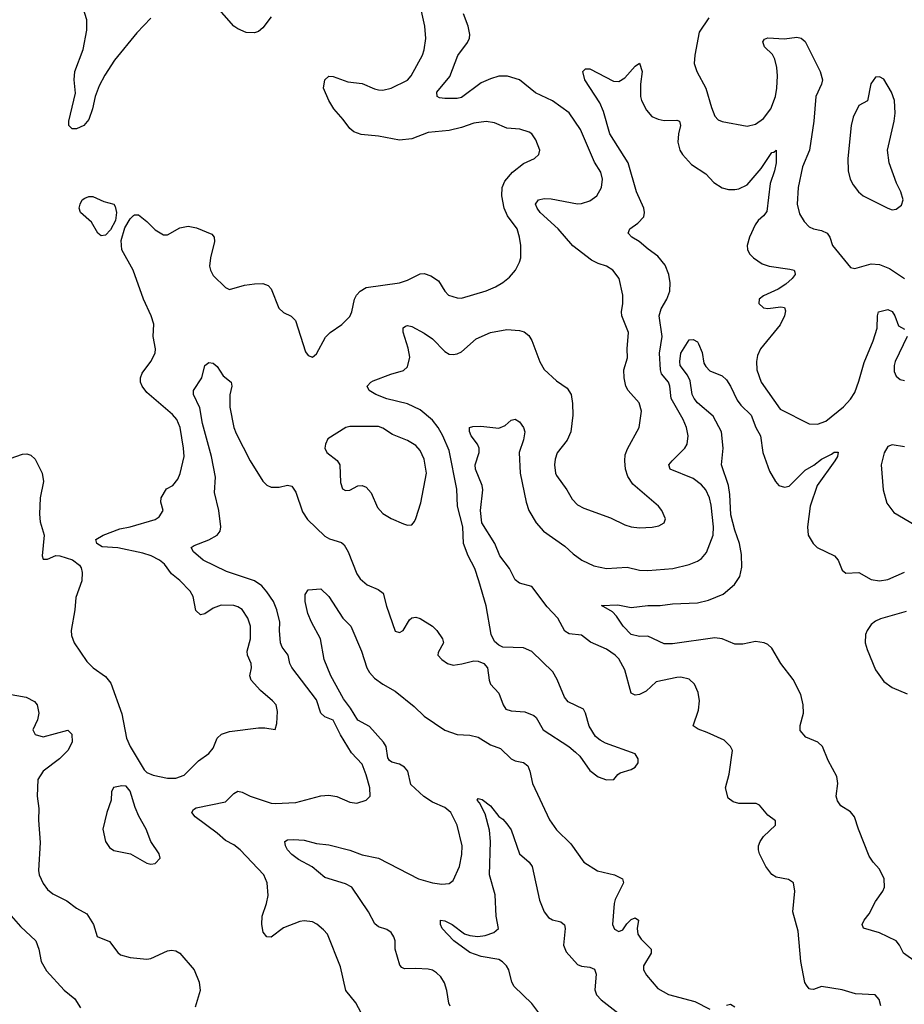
# Model space of a CAD drawing. Header units: inches. Extents: x 1682530 to 1839546, y 640742 to 791647.
# Tile 542 of 656: x 1783636 to 1787909, y 663744 to 668501. Entities that reach past the tile are written whole.
import ezdxf

# ---------------------------------------------------------------- set-up
doc = ezdxf.new("R2010")
doc.units = ezdxf.units.IN
doc.header["$MEASUREMENT"] = 0
doc.layers.add('B7686', color=7, linetype='Continuous')

msp = doc.modelspace()

# ---------------------------------------------------------------- linework, layer by layer
at = {"layer": 'B7686', "color": 5}
for points, elevation in [([(1783590, 666381.3), (1783650, 666401.5), (1783670, 666403.5), (1783690, 666396.2), (1783710, 666377.3), (1783744.8, 666310), (1783750.2, 666270), (1783735.2, 666190), (1783731.7, 666111.7), (1783735.1, 666075.1), (1783753.4, 666010), (1783744.7, 665910), (1783750, 665894), (1783770, 665894), (1783810, 665912), (1783830, 665911.3), (1783890.6, 665890.6), (1783924.9, 665864.9), (1783932.4, 665852.4), (1783937.6, 665830), (1783935.3, 665790), (1783907.3, 665710), (1783902.3, 665650), (1783885, 665550), (1783886.2, 665526.2), (1783898.7, 665490), (1783960.4, 665400.4), (1783990.4, 665370), (1784050, 665327.2), (1784075.9, 665295.9), (1784130, 665146.8), (1784151.7, 665030), (1784170.3, 664990), (1784236.9, 664876.9), (1784250, 664864.4), (1784281, 664850), (1784350, 664836.5), (1784390, 664836.9), (1784430, 664850.2), (1784499.6, 664920.4), (1784550, 664954.9), (1784570, 664981.6), (1784590.6, 665029.4), (1784610.7, 665049.3), (1784650, 665061.5), (1784790, 665079.7), (1784819.9, 665079.9), (1784870, 665071.3), (1784878.8, 665101.2), (1784882, 665158), (1784874.2, 665190), (1784858, 665210), (1784799.9, 665259.9), (1784753.8, 665310), (1784748.2, 665330), (1784755.5, 665370), (1784754, 665390), (1784736, 665430), (1784735, 665450), (1784751.4, 665510), (1784751.6, 665570), (1784738.7, 665610), (1784710.5, 665650.5), (1784690, 665664.2), (1784670, 665670.7), (1784610, 665672.3), (1784570, 665658.4), (1784530, 665629.7), (1784510, 665626.2), (1784486.6, 665646.6), (1784473.8, 665713.8), (1784459.9, 665739.9), (1784410, 665791.1), (1784370, 665823.5), (1784334.7, 665870), (1784311.3, 665890), (1784271.6, 665910), (1784230, 665923), (1784110, 665949), (1784034.5, 665954.5), (1784009.2, 665970), (1784004, 665990), (1784039, 666010), (1784119.8, 666040.2), (1784170, 666050.3), (1784290, 666086.5), (1784310, 666099.5), (1784329.6, 666130), (1784317, 666170), (1784319.5, 666190), (1784345.6, 666234.4), (1784375.1, 666250), (1784399.7, 666280.3), (1784411, 666309), (1784429.9, 666390), (1784427.7, 666430), (1784410.4, 666530), (1784394.9, 666570), (1784373.7, 666593.8), (1784250, 666700.2), (1784227.3, 666730), (1784220.2, 666750), (1784219.8, 666770), (1784227.1, 666792.9), (1784269.7, 666850), (1784289.7, 666890), (1784291.6, 666910), (1784280.9, 666970), (1784283.5, 667030), (1784271, 667070), (1784233.7, 667150), (1784184.7, 667290), (1784129.2, 667389.2), (1784126.5, 667433.5), (1784144.3, 667495.7), (1784170, 667538.4), (1784185.4, 667554.6), (1784190, 667558.7), (1784210, 667557.6), (1784250, 667526.4), (1784290, 667484.9), (1784330, 667461.3), (1784350, 667461.3), (1784410, 667496), (1784450, 667503.1), (1784490, 667496), (1784564.2, 667464.2), (1784575.8, 667450), (1784577.4, 667430), (1784558.3, 667350), (1784553.4, 667310), (1784557, 667290), (1784570, 667265.5), (1784630, 667206.8), (1784650, 667197.3), (1784721.4, 667218.6), (1784770, 667225), (1784810, 667226.7), (1784836.3, 667216.3), (1784850, 667200.5), (1784887.2, 667107.2), (1784910, 667086), (1784947.8, 667067.8), (1784967.6, 667047.6), (1785016.8, 666896.8), (1785030, 666878), (1785050, 666871), (1785070, 666886), (1785112.7, 666967.3), (1785136, 666990), (1785192.5, 667027.5), (1785230, 667067.7), (1785239.7, 667090), (1785253.1, 667150), (1785262.7, 667170), (1785281, 667190), (1785310, 667207.1), (1785470.5, 667229.5), (1785510, 667242.9), (1785570, 667272.3), (1785590, 667275.3), (1785622.6, 667262.6), (1785659.4, 667239.4), (1785689.3, 667189.3), (1785708.2, 667170), (1785750, 667156.9), (1785770, 667155.6), (1785888.9, 667191.1), (1785935.1, 667210), (1785970, 667230.4), (1786002.6, 667257.4), (1786031.8, 667290), (1786051.2, 667328.8), (1786056.9, 667350), (1786057.4, 667410), (1786051.1, 667450), (1786038.5, 667490), (1785992.5, 667552.5), (1785976.3, 667590), (1785965.2, 667650), (1785967.2, 667690), (1785979.8, 667720.2), (1786016, 667764), (1786070, 667805.5), (1786122.7, 667830), (1786143.7, 667850), (1786149.4, 667870), (1786130, 667921.2), (1786110, 667949.2), (1786097.2, 667957.2), (1786051.5, 667971.5), (1785990, 667976.2), (1785930, 668002.6), (1785890, 668009.8), (1785830, 668001.7), (1785770, 667979.9), (1785710, 667965.3), (1785610, 667955.4), (1785530, 667924.7), (1785470, 667918.3), (1785370, 667938.4), (1785286, 667946), (1785250, 667959.5), (1785230, 667975), (1785198.6, 668018.6), (1785152.8, 668070), (1785129.8, 668110), (1785104.2, 668170), (1785110, 668210.8), (1785130, 668228), (1785150, 668226.4), (1785220.8, 668200.8), (1785290, 668193.2), (1785350, 668166.2), (1785370, 668161.6), (1785390, 668160.6), (1785430, 668170.2), (1785510, 668208.9), (1785526.6, 668230), (1785581.4, 668330), (1785590, 668356), (1785597.8, 668410), (1785593.1, 668470), (1785562.9, 668610)], 580), ([(1784270, 668508.3), (1784201.8, 668438.2), (1784094.1, 668305.9), (1784047, 668233), (1784019.3, 668180.7), (1784000.3, 668130), (1783988.2, 668070), (1783970, 668019), (1783946, 667990), (1783910, 667973.2), (1783890, 667974), (1783881.5, 667981.5), (1783874, 667990), (1783873.2, 668010), (1783905.6, 668145.6), (1783899.3, 668210), (1783902.4, 668250), (1783942.5, 668357.5), (1783960.3, 668450), (1783959.6, 668499.6), (1783941.5, 668561.5)], 580), ([(1784850, 668515.1), (1784810, 668462.4), (1784790, 668444.4), (1784770, 668437.2), (1784730, 668439.2), (1784690, 668457.6), (1784669.8, 668470), (1784576.7, 668576.7)], 580), ([(1785298.5, 663678.5), (1785259.7, 663750), (1785211.5, 663810), (1785185.3, 663925.3), (1785122.4, 664082.4), (1785104.2, 664104.2), (1785071.3, 664131.3), (1785050, 664142), (1785010, 664147), (1784990, 664143.7), (1784910, 664113.6), (1784850, 664067.3), (1784829.8, 664069.8), (1784812.4, 664092.4), (1784805.1, 664130), (1784806.6, 664170), (1784828.7, 664230), (1784836.8, 664270), (1784831.9, 664330), (1784814.7, 664370), (1784701.5, 664490), (1784670, 664514.3), (1784630, 664534.8), (1784590, 664570.6), (1784483.5, 664650), (1784467.6, 664670), (1784475.1, 664684.9), (1784487.8, 664692.2), (1784630, 664721.2), (1784670, 664762.6), (1784690, 664773.1), (1784710, 664768.9), (1784750, 664748.9), (1784850, 664716.2), (1784870, 664714), (1784970, 664718.4), (1785090, 664750.3), (1785130, 664753.7), (1785167.3, 664747.3), (1785230, 664720.4), (1785264.8, 664715.2), (1785309, 664730), (1785329.3, 664750), (1785327, 664790), (1785310, 664853.2), (1785290, 664904.5), (1785239.3, 664959.3), (1785185.3, 665045.3), (1785150, 665116.4), (1785110, 665131.9), (1785090.9, 665150), (1785070, 665215.4), (1784950.6, 665370.6), (1784941.4, 665390), (1784932.7, 665430), (1784903.1, 665470), (1784895.8, 665490), (1784890.7, 665550), (1784892.5, 665590), (1784878.5, 665650), (1784861.9, 665690), (1784830, 665736.8), (1784804.9, 665764.9), (1784769.7, 665790), (1784634.9, 665834.9), (1784522.9, 665890), (1784475.1, 665930), (1784464.2, 665950), (1784478.8, 665961.2), (1784550, 665987.5), (1784589.7, 666010), (1784603.9, 666030), (1784607.6, 666050), (1784598, 666130), (1784576.6, 666216.6), (1784581.3, 666290), (1784562.8, 666390), (1784519.1, 666550), (1784506.3, 666626.3), (1784475.6, 666690), (1784475.1, 666710), (1784515.1, 666770), (1784529.6, 666830.4), (1784550, 666844), (1784570, 666841.6), (1784590, 666825.5), (1784619.6, 666779.6), (1784658, 666750), (1784660.3, 666730), (1784651.3, 666688.7), (1784651.3, 666628.7), (1784670.1, 666530), (1784681.2, 666501.2), (1784750, 666370.3), (1784810, 666271.8), (1784830, 666251.7), (1784850, 666242), (1784890, 666242), (1784930, 666251.6), (1784950, 666247), (1784970, 666218), (1785002.8, 666122.8), (1785026.5, 666086.5), (1785110, 666005.5), (1785133.3, 665993.3), (1785190, 665975.2), (1785203.5, 665963.5), (1785223.5, 665930), (1785264.3, 665824.3), (1785280, 665800), (1785314.9, 665770), (1785367.5, 665747.5), (1785392.6, 665730), (1785407.2, 665667.2), (1785450, 665546.8), (1785470, 665540.7), (1785488.7, 665550), (1785519.1, 665600.9), (1785530, 665610.5), (1785550, 665613.4), (1785570, 665607.3), (1785630, 665571), (1785650.4, 665550.4), (1785678.8, 665510), (1785682.8, 665490), (1785656.8, 665443.2), (1785656.3, 665430), (1785674.9, 665410), (1785702, 665390), (1785730, 665382.8), (1785771.9, 665388.1), (1785830, 665403.1), (1785850, 665402.4), (1785878.8, 665390), (1785896.3, 665370), (1785903.7, 665310), (1785910.3, 665290.3), (1785950, 665247.7), (1785971.2, 665191.2), (1785984.4, 665170), (1786010, 665162), (1786076.9, 665156.9), (1786119, 665139), (1786130.5, 665130), (1786165.5, 665070), (1786288.9, 664988.9), (1786321.7, 664961.7), (1786342, 664942), (1786390, 664874), (1786430, 664843), (1786470, 664827.7), (1786506, 664830), (1786525.2, 664854.8), (1786537.2, 664862.8), (1786590, 664878.8), (1786608.7, 664890), (1786624, 664910), (1786624, 664930), (1786610, 664954), (1786466.2, 665006.2), (1786439.7, 665019.7), (1786418, 665038), (1786387.4, 665087.4), (1786369.6, 665150), (1786359.5, 665170), (1786284.8, 665204.8), (1786268, 665228), (1786232.9, 665312.9), (1786210.9, 665350), (1786110, 665448.2), (1786070, 665465.4), (1785970, 665469.7), (1785950, 665479.6), (1785930, 665497), (1785914.3, 665530), (1785888.8, 665668.8), (1785854.2, 665790), (1785834.8, 665850), (1785803.1, 665910), (1785780.6, 665970), (1785776.8, 666050), (1785751, 666150), (1785747, 666233), (1785710, 666418.7), (1785680.6, 666490), (1785658.1, 666530), (1785630, 666565.6), (1785570, 666615.8), (1785510, 666645.5), (1785410, 666669.3), (1785355.6, 666690), (1785324.2, 666710), (1785315.1, 666730), (1785331.6, 666750), (1785343.7, 666756.3), (1785428.9, 666788.9), (1785490, 666806), (1785510, 666824.2), (1785521, 666870), (1785513.1, 666913.1), (1785488.5, 666991.5), (1785488.3, 667011.7), (1785499.3, 667020.7), (1785510, 667023), (1785530, 667018.7), (1785590, 666986.7), (1785630, 666958.5), (1785690, 666898), (1785710, 666885.7), (1785730, 666883.1), (1785750, 666886), (1785770, 666895.5), (1785841.8, 666958.2), (1785910, 666989.1), (1785990, 667003.6), (1786050, 666998.9), (1786072.4, 666992.4), (1786095.1, 666975.1), (1786110, 666950.6), (1786148.2, 666848.2), (1786170, 666810.6), (1786230, 666755.5), (1786280.7, 666720.7), (1786299.3, 666690), (1786307.1, 666647.1), (1786308.8, 666590), (1786298, 666510), (1786281.3, 666470), (1786231.8, 666408.2), (1786222, 666378), (1786219.5, 666350), (1786224.4, 666310), (1786230, 666298.8), (1786278.4, 666230), (1786304.2, 666184.2), (1786330, 666157.1), (1786360.8, 666140.8), (1786490, 666093.7), (1786560, 666060), (1786590, 666050.3), (1786630, 666046.5), (1786691.1, 666048.9), (1786724.2, 666055.8), (1786749.5, 666070.5), (1786755.1, 666090), (1786738.4, 666130), (1786722, 666150), (1786597.4, 666257.4), (1786574.3, 666294.3), (1786563.1, 666330), (1786558.7, 666370), (1786561.4, 666398.6), (1786572.4, 666427.6), (1786628.2, 666530), (1786639.2, 666610), (1786628.4, 666650), (1786574.7, 666710), (1786564.7, 666730), (1786555.4, 666770), (1786554.7, 666810), (1786573, 666867), (1786570.8, 666910), (1786577.2, 666990), (1786545.1, 667070), (1786542.9, 667090), (1786549.6, 667130), (1786549.6, 667170), (1786531.6, 667250), (1786500.9, 667290), (1786470, 667309.6), (1786430, 667322.6), (1786398.6, 667338.6), (1786307.9, 667407.9), (1786237.7, 667490), (1786150.9, 667570), (1786135.8, 667590), (1786127.8, 667610), (1786142.7, 667630), (1786170, 667637.2), (1786204.2, 667635.8), (1786330, 667611.1), (1786350, 667612.3), (1786390, 667625.3), (1786424.2, 667650), (1786446.6, 667690), (1786451.1, 667730), (1786443.6, 667763.6), (1786413.2, 667813.2), (1786345.8, 667970), (1786291.1, 668051.1), (1786209.6, 668109.6), (1786127.2, 668147.2), (1786050, 668211.1), (1785992.1, 668227.9), (1785950, 668228.1), (1785910, 668216), (1785864.7, 668195.3), (1785770, 668125.3), (1785750, 668120.4), (1785690, 668120.4), (1785663.7, 668123.7), (1785652.7, 668130), (1785651.6, 668150), (1785713.2, 668226.8), (1785752.3, 668327.7), (1785799.7, 668390), (1785808.8, 668411.2), (1785810.9, 668430), (1785802.8, 668470), (1785779.3, 668530)], 560), ([(1786965, 668510), (1786918.6, 668441.4), (1786897.5, 668330), (1786894.4, 668290), (1786906.5, 668250), (1786951, 668170), (1786977.2, 668077.2), (1786994.7, 668034.7), (1787010, 668017.1), (1787028.9, 668008.9), (1787150, 667987), (1787190, 667995.6), (1787230, 668023.2), (1787264.2, 668070), (1787287, 668130), (1787294, 668170), (1787296.2, 668230), (1787293.7, 668270), (1787283.8, 668310), (1787272, 668332), (1787234.6, 668370), (1787225.6, 668394.4), (1787233.5, 668406.5), (1787250, 668413.7), (1787330, 668408.5), (1787390, 668416.9), (1787411.6, 668411.6), (1787430, 668395.5), (1787503.5, 668250), (1787514.2, 668210), (1787509.4, 668190), (1787481.4, 668130), (1787471.8, 668010), (1787451.3, 667870), (1787418.1, 667790), (1787397, 667690), (1787391.2, 667610), (1787403.6, 667563.6), (1787426, 667526), (1787450, 667500.9), (1787471, 667491), (1787510, 667482.9), (1787536, 667470), (1787549.1, 667450), (1787562.8, 667410), (1787650, 667304), (1787670, 667299.3), (1787750, 667320.6), (1787790, 667318.6), (1787838.6, 667298.6), (1787910, 667250.2)], 560), ([(1787796.5, 663736.5), (1787787.6, 663767.6), (1787768.7, 663790), (1787674.3, 663794.3), (1787610, 663814), (1787510, 663829.2), (1787470, 663815.3), (1787456.4, 663816.4), (1787450, 663818), (1787436.5, 663836.5), (1787429.5, 663849.5), (1787409.7, 663950.3), (1787396.3, 664096.3), (1787371.3, 664190), (1787380.5, 664290), (1787374, 664330), (1787350, 664347.3), (1787290, 664358.3), (1787270, 664371.6), (1787239.7, 664410), (1787209.7, 664470), (1787204.7, 664490), (1787204.7, 664510), (1787213, 664530), (1787230, 664553.7), (1787287.8, 664610), (1787287.3, 664630), (1787250, 664656.9), (1787210, 664705.6), (1787193.7, 664713.7), (1787110, 664714.5), (1787082, 664722), (1787059, 664739), (1787045.2, 664790), (1787064.1, 664855.9), (1787079.3, 664970), (1787069.4, 664990), (1787039.2, 665019.2), (1786957.4, 665057.4), (1786913, 665073), (1786889.6, 665089.6), (1786914.6, 665165.4), (1786920.4, 665210), (1786913.5, 665250), (1786895.4, 665290), (1786870, 665314), (1786830, 665324), (1786810, 665322), (1786710, 665302), (1786662.7, 665257.3), (1786630, 665240.4), (1786610, 665236.9), (1786590, 665247.3), (1786559.2, 665359.2), (1786530, 665412.2), (1786513.3, 665430), (1786470, 665459.4), (1786393.5, 665493.5), (1786350, 665527.2), (1786290, 665534.2), (1786270, 665547.2), (1786235.6, 665610), (1786184.5, 665664.5), (1786110, 665762.6), (1786050, 665778.5), (1786030, 665794.5), (1786001.9, 665850), (1785955.7, 665910), (1785930.7, 665970.7), (1785868.9, 666070), (1785862.5, 666130), (1785873.3, 666230), (1785869.7, 666250), (1785837.4, 666330), (1785836.3, 666350), (1785856.2, 666410), (1785856.2, 666430), (1785847, 666450), (1785817, 666490), (1785809.4, 666510.6), (1785809.2, 666530), (1785824.8, 666535.2), (1785863.5, 666536.5), (1785950, 666528), (1785980.5, 666539.5), (1786010, 666565.5), (1786030, 666570.7), (1786050, 666557.3), (1786070, 666530.6), (1786076.1, 666510), (1786070.2, 666470.2), (1786049.2, 666410), (1786053.5, 666310), (1786082.5, 666170), (1786096.3, 666130), (1786131.1, 666070), (1786166.9, 666030), (1786270, 665958), (1786310, 665920.6), (1786351.7, 665890), (1786410, 665861.7), (1786470, 665848.7), (1786570, 665856.5), (1786630, 665842), (1786670, 665839.3), (1786791.4, 665848.6), (1786870.7, 665869.3), (1786910, 665884.9), (1786930, 665898), (1786953.2, 665926.8), (1786986, 666010), (1786987, 666050), (1786975.7, 666155.7), (1786967.7, 666190), (1786950, 666229.7), (1786930, 666252.9), (1786890, 666283.5), (1786778, 666330), (1786772.4, 666350), (1786787.4, 666370), (1786849.8, 666430), (1786860.9, 666450), (1786866, 666490), (1786857.8, 666530), (1786841.4, 666570), (1786782.9, 666670), (1786776.5, 666730), (1786769.9, 666750), (1786735.9, 666790), (1786730.9, 666810), (1786727.5, 666890), (1786739.9, 666970), (1786725, 667070), (1786735.3, 667104.7), (1786762.2, 667150), (1786777, 667190), (1786779.1, 667230), (1786772.2, 667270), (1786754.3, 667314.3), (1786719.1, 667359.1), (1786671.5, 667391.5), (1786628.9, 667428.9), (1786592.7, 667450), (1786576, 667470), (1786583.7, 667490), (1786622.4, 667517.6), (1786650.9, 667549.1), (1786654, 667570), (1786651, 667590), (1786615.9, 667670), (1786575.4, 667810), (1786487.1, 667950), (1786457, 668057), (1786439, 668099), (1786365.7, 668210), (1786357.2, 668250), (1786370, 668262.8), (1786390, 668263.8), (1786504.7, 668204.7), (1786530, 668202.3), (1786559.8, 668220.2), (1786610, 668276.3), (1786630.4, 668290.4), (1786642.6, 668250), (1786634.7, 668190), (1786635.3, 668130), (1786640.3, 668110), (1786663.2, 668063.2), (1786690, 668033.4), (1786720.2, 668020.2), (1786750, 668014.7), (1786810, 668014.9), (1786824, 668010), (1786828.8, 667990), (1786817.8, 667950), (1786815.2, 667910), (1786825.8, 667870), (1786837.6, 667850), (1786880.6, 667800.6), (1786950, 667755.8), (1786990, 667714.3), (1787030, 667687.8), (1787059.7, 667680.3), (1787090, 667680.3), (1787110, 667683.6), (1787150, 667702.8), (1787218.2, 667781.8), (1787270, 667858.7), (1787279.7, 667860.3), (1787290.3, 667870.3), (1787290, 667809), (1787282, 667770), (1787261.6, 667710), (1787245.2, 667574.8), (1787230, 667552.8), (1787202.8, 667530), (1787188.2, 667510), (1787161.3, 667450), (1787150.3, 667410), (1787152, 667390), (1787161.3, 667370), (1787180.4, 667350), (1787222.1, 667322.1), (1787256, 667310), (1787356.4, 667296.4), (1787377.3, 667290), (1787380.5, 667280.5), (1787382.4, 667270), (1787367, 667250), (1787336.4, 667223.6), (1787300.4, 667199.6), (1787230, 667166.6), (1787208.2, 667150), (1787206, 667130), (1787230, 667108.7), (1787250, 667106), (1787313.7, 667113.7), (1787330.3, 667110.3), (1787334.9, 667094.9), (1787330.2, 667070), (1787310, 667027.2), (1787214.4, 666910), (1787200.9, 666879.1), (1787195.2, 666850), (1787196.9, 666810), (1787217.8, 666750), (1787310, 666619.6), (1787450, 666548.8), (1787490, 666546.5), (1787530, 666561.3), (1787616.2, 666630), (1787650, 666666.7), (1787670, 666699), (1787690, 666753.7), (1787714.8, 666845.2), (1787759.4, 666950), (1787778.9, 667010), (1787779.2, 667070), (1787785.1, 667090), (1787830, 667100.9), (1787850, 667091.7), (1787864.4, 667070), (1787881.8, 667021.8), (1787910, 667006.4)], 540), ([(1787966.6, 663946.6), (1787905.2, 663990), (1787885.6, 664030), (1787869.6, 664050), (1787790, 664088.9), (1787711.7, 664111.7), (1787706, 664130), (1787716.3, 664150), (1787739, 664181), (1787770, 664241.1), (1787805.1, 664290), (1787813.3, 664310), (1787811.5, 664350), (1787790, 664396.9), (1787759.7, 664430), (1787740, 664460), (1787687.8, 664590), (1787669.6, 664650), (1787650, 664673.6), (1787602.9, 664702.9), (1787586.4, 664726.4), (1787580.5, 664750), (1787588.3, 664810), (1787583.9, 664843.9), (1787541, 664921), (1787514, 664990), (1787492, 665010), (1787434.3, 665034.3), (1787407.1, 665067.1), (1787406.4, 665090), (1787421.8, 665150), (1787421.6, 665190), (1787410, 665240.7), (1787372.4, 665312.4), (1787313.5, 665390), (1787270, 665465.1), (1787250, 665482.4), (1787233.2, 665490), (1787190, 665496), (1787130, 665484.4), (1787090, 665483.5), (1787029.9, 665509.9), (1786994.8, 665514.8), (1786790, 665485.6), (1786750, 665485.9), (1786670, 665522), (1786630, 665520.3), (1786590, 665531.1), (1786551.1, 665570), (1786519.8, 665619.8), (1786500.5, 665640.5), (1786446, 665670), (1786526.3, 665673.7), (1786590, 665660.3), (1786670, 665671.3), (1786730, 665670.2), (1786790, 665678.5), (1786910, 665682.8), (1786963.1, 665696.9), (1787034.6, 665725.4), (1787088.4, 665771.6), (1787115, 665810), (1787124.8, 665855.2), (1787123.5, 665916.5), (1787113.1, 665970), (1787090, 666034.7), (1787070.6, 666109.4), (1787066.8, 666206.8), (1787060.6, 666250), (1787026, 666350), (1787034.5, 666430), (1787025.6, 666510), (1786985.9, 666585.9), (1786910, 666649.9), (1786894.2, 666670), (1786884.6, 666690), (1786875.6, 666755.6), (1786862.8, 666782.8), (1786827, 666830), (1786824.5, 666850), (1786830, 666890.4), (1786870, 666954.8), (1786890, 666956), (1786910, 666944.7), (1786914.9, 666934.9), (1786932.2, 666892.2), (1786941.1, 666841.1), (1786950, 666824.7), (1786970, 666804.7), (1787030, 666780.7), (1787050, 666761.6), (1787070, 666730.5), (1787102.4, 666662.4), (1787119.3, 666639.3), (1787170.1, 666590.1), (1787192, 666530), (1787214.7, 666490), (1787225.4, 666410), (1787258.9, 666318.9), (1787286.4, 666270), (1787304, 666250), (1787330, 666242.1), (1787352.6, 666247.4), (1787430, 666324.1), (1787471.9, 666348.1), (1787510, 666378.2), (1787558.4, 666401.6), (1787570, 666412), (1787590, 666411), (1787586, 666390), (1787573.7, 666370), (1787488.9, 666250), (1787455.3, 666150), (1787441.1, 666050), (1787445.7, 666010), (1787468.7, 665970), (1787488.2, 665950), (1787573, 665910), (1787590.4, 665890), (1787610, 665841), (1787626.9, 665826.9), (1787690, 665830.3), (1787750, 665796.5), (1787790, 665790.3), (1787830, 665796), (1787910, 665831.7)], 520), ([(1787923.1, 666970), (1787865, 666850), (1787860.2, 666830), (1787861, 666801), (1787870, 666779.3), (1787890, 666762.3), (1787910, 666757.6)], 540), ([(1787910, 666437.1), (1787850, 666447.3), (1787830, 666438), (1787811.8, 666408.2), (1787798.4, 666350), (1787806.7, 666230), (1787825.7, 666165.7), (1787859.4, 666119.4), (1787959.6, 666059.6)], 540), ([(1785715.3, 663735.3), (1785708.4, 663748.4), (1785699.1, 663810), (1785687.6, 663847.6), (1785670, 663876.2), (1785650, 663896.3), (1785630, 663908), (1785610, 663912.8), (1785550, 663917.2), (1785494.3, 663914.3), (1785481.4, 663921.4), (1785473, 663933), (1785449.8, 664010), (1785449.7, 664050), (1785444, 664070), (1785431.1, 664090), (1785410, 664104.7), (1785370, 664118), (1785352.1, 664132.1), (1785320.6, 664190), (1785239.8, 664310), (1785210, 664325.2), (1785110, 664355.8), (1785048.3, 664408.3), (1784983.1, 664443.1), (1784950, 664467.2), (1784929.7, 664490), (1784919.6, 664510), (1784916, 664530), (1784930, 664538.4), (1784959.3, 664540.7), (1785010, 664536.2), (1785070, 664521.3), (1785130, 664514.8), (1785230, 664488.6), (1785290, 664466.2), (1785370, 664449.3), (1785563, 664350), (1785630, 664331.3), (1785675.8, 664324.2), (1785710, 664326.7), (1785730, 664342), (1785759.8, 664410), (1785772.6, 664467.4), (1785774, 664510), (1785749.8, 664610), (1785719.3, 664670), (1785690, 664694.8), (1785630, 664720.2), (1785587.8, 664747.8), (1785525.5, 664805.5), (1785510.5, 664870), (1785495.6, 664890), (1785470, 664903.2), (1785433.6, 664913.6), (1785422.4, 664922.4), (1785414.8, 664934.8), (1785405.6, 664990), (1785392.9, 665010), (1785325.6, 665085.6), (1785270, 665116.5), (1785234.7, 665174.7), (1785200.4, 665220.4), (1785138.7, 665330), (1785107.3, 665410), (1785088.6, 665510), (1785045, 665590), (1785028.4, 665631.6), (1785015.1, 665690), (1785015.5, 665724.5), (1785030, 665746), (1785090, 665750.8), (1785130, 665714), (1785197, 665610), (1785235.6, 665570), (1785287.8, 665450), (1785313.4, 665370), (1785326.3, 665346.3), (1785350, 665319.7), (1785390.1, 665290.1), (1785450, 665256.5), (1785542.3, 665182.3), (1785590, 665136.1), (1785690, 665068.7), (1785750, 665047.6), (1785810, 665044.2), (1785850, 665034.2), (1785910, 664997.2), (1785959.3, 664979.3), (1786010.1, 664930.1), (1786030, 664920.7), (1786070, 664911.7), (1786090, 664896.1), (1786100.5, 664870), (1786113.8, 664810), (1786195.3, 664635.3), (1786230, 664586.4), (1786298.9, 664518.9), (1786360.7, 664430), (1786427.8, 664387.8), (1786509.1, 664369.1), (1786547.7, 664350), (1786552.4, 664330), (1786512.2, 664250), (1786507, 664230), (1786499.5, 664130), (1786510, 664106), (1786530, 664095.5), (1786550, 664102.8), (1786568.2, 664131.8), (1786590, 664154), (1786610, 664161), (1786624.7, 664150), (1786619.3, 664110), (1786622.3, 664082.3), (1786638.2, 664058.2), (1786686.7, 664010), (1786687, 663990), (1786648.9, 663930), (1786648.9, 663910), (1786664.3, 663884.3), (1786719.5, 663819.5), (1786770, 663791.5), (1786897.8, 663757.8), (1786970, 663720.8)], 540), ([(1787917.7, 665642.3), (1787794.6, 665605.4), (1787770, 665594.2), (1787750, 665578.3), (1787729.5, 665550.5), (1787722.2, 665530), (1787721.1, 665490), (1787730, 665458), (1787770, 665359.3), (1787810, 665303.7), (1787850, 665274), (1787923.5, 665243.5)], 520), ([(1783550, 665248.5), (1783667.3, 665227.3), (1783707.3, 665207.3), (1783720.4, 665190), (1783728.2, 665150), (1783721.6, 665118.4), (1783698.8, 665070), (1783710, 665047.3), (1783750, 665035.5), (1783867.7, 665067.7), (1783888.3, 665048.3), (1783888.7, 665010), (1783868.9, 664970), (1783829, 664930), (1783749.1, 664870), (1783723.1, 664830), (1783719.6, 664750), (1783729.1, 664690), (1783727.1, 664632.9), (1783734.2, 664525.8), (1783726.3, 664390), (1783730.3, 664370), (1783750, 664327.3), (1783770, 664299.1), (1783796.7, 664276.7), (1783863.4, 664243.4), (1783910, 664208.4), (1783960.6, 664180.6), (1783992.4, 664130), (1784010.5, 664070.5), (1784070, 664047.7), (1784110, 663993.4), (1784123.4, 663983.4), (1784170, 663970.3), (1784250, 663961.3), (1784270, 663964.4), (1784350, 664001.6), (1784370, 664005.5), (1784390, 664002), (1784410.3, 663990.3), (1784479.3, 663910), (1784503.1, 663850), (1784508.5, 663810), (1784483.8, 663730)], 560), ([(1786167.5, 663670), (1786110, 663748.3), (1786024.7, 663830), (1786013, 663850), (1785998.9, 663910), (1785988, 663930), (1785969, 663949), (1785950, 663959.8), (1785865.6, 663974.4), (1785810, 663994.6), (1785734, 664050), (1785676.9, 664110), (1785668.2, 664130), (1785669.2, 664150), (1785690, 664146.7), (1785724.4, 664130), (1785784.7, 664084.7), (1785810, 664076), (1785848.9, 664071.1), (1785884, 664076), (1785926.6, 664090), (1785949.6, 664110), (1785937.1, 664170), (1785932.9, 664272.9), (1785905.5, 664370), (1785909.8, 664530), (1785904.9, 664584.9), (1785884.5, 664664.5), (1785857.5, 664717.5), (1785846, 664730), (1785850, 664738), (1785870, 664734), (1785910, 664702.8), (1785950, 664651.3), (1785970, 664638), (1785990, 664616), (1786010, 664586), (1786050.2, 664470.2), (1786097.6, 664430), (1786112.4, 664410), (1786147, 664247), (1786169, 664190), (1786190, 664162.6), (1786210, 664151.6), (1786250, 664141.7), (1786267.6, 664127.6), (1786271.4, 664110), (1786263.6, 664030), (1786276.4, 663996.4), (1786330, 663936.5), (1786350, 663927.6), (1786390, 663923.1), (1786413.4, 663913.4), (1786420.9, 663890), (1786414, 663814), (1786422.6, 663790), (1786444.6, 663764.6), (1786547, 663687)], 520), ([(1783583.7, 664183.7), (1783639.6, 664119.6), (1783714.6, 664050), (1783729, 664010), (1783739.4, 663950), (1783765.9, 663905.9), (1783850, 663811.3), (1783902.3, 663770), (1783930, 663727.4)], 540), ([(1787050, 663739.1), (1787070, 663744), (1787090, 663730.7)], 540)]:
    msp.add_lwpolyline(points, dxfattribs=dict(at, elevation=elevation))
at = {"layer": 'B7686', "color": 5, "elevation": 580}
for points in [[(1787790, 668225.2), (1787770, 668224), (1787748.4, 668191.6), (1787731.8, 668108.2), (1787690, 668086), (1787663.1, 668030), (1787652.4, 667990), (1787636.4, 667830), (1787638.4, 667770), (1787648.2, 667730), (1787662.3, 667702.3), (1787687.7, 667670), (1787710, 667650.6), (1787830, 667590.8), (1787850, 667582.8), (1787870, 667586), (1787895.5, 667604.5), (1787904, 667630), (1787892.7, 667670), (1787871.9, 667711.9), (1787836.9, 667810), (1787827.8, 667870), (1787860.5, 668010), (1787864.7, 668050), (1787862, 668110), (1787847.6, 668150), (1787810, 668213.2)], [(1784030, 667457), (1784012.7, 667470), (1783983, 667523), (1783929.2, 667570), (1783924, 667590), (1783928.7, 667610), (1783938, 667630), (1783950, 667638), (1783970, 667646), (1783990, 667646.8), (1784042.4, 667622.4), (1784090, 667610.4), (1784097.8, 667597.8), (1784104, 667570), (1784098.2, 667530), (1784074.3, 667485.7), (1784050, 667460.5)], [(1785230, 666536), (1785212, 666530), (1785124.9, 666475.1), (1785113.4, 666450), (1785110.6, 666430), (1785119.1, 666410), (1785170, 666370.7), (1785183.1, 666350), (1785185.4, 666265.4), (1785194.9, 666234.9), (1785210, 666225.5), (1785230, 666228.2), (1785270, 666248.2), (1785290, 666250.4), (1785310, 666243), (1785334.3, 666214.3), (1785364.7, 666144.7), (1785390, 666115.5), (1785430, 666090.5), (1785490, 666064.9), (1785510, 666058.8), (1785530, 666061), (1785543.7, 666076.3), (1785550, 666091.3), (1785573.3, 666166.7), (1785600.8, 666310), (1785590, 666378), (1785570, 666419.5), (1785550, 666443.6), (1785510, 666467.6), (1785437, 666497), (1785390, 666528), (1785370, 666535.1)], [(1784130, 664799.5), (1784088.4, 664791.6), (1784078.8, 664770), (1784077.3, 664730), (1784056.3, 664670), (1784038, 664590), (1784050.7, 664530), (1784070, 664500.7), (1784090, 664486.4), (1784170.4, 664470.4), (1784250, 664426), (1784270, 664421), (1784290, 664424.7), (1784315.3, 664450), (1784309, 664470), (1784269.5, 664529.5), (1784246.6, 664590), (1784211.9, 664651.9), (1784194, 664694), (1784170, 664774), (1784150, 664797)]]:
    msp.add_lwpolyline(points, close=True, dxfattribs=at)

doc.saveas('drawing.dxf')
